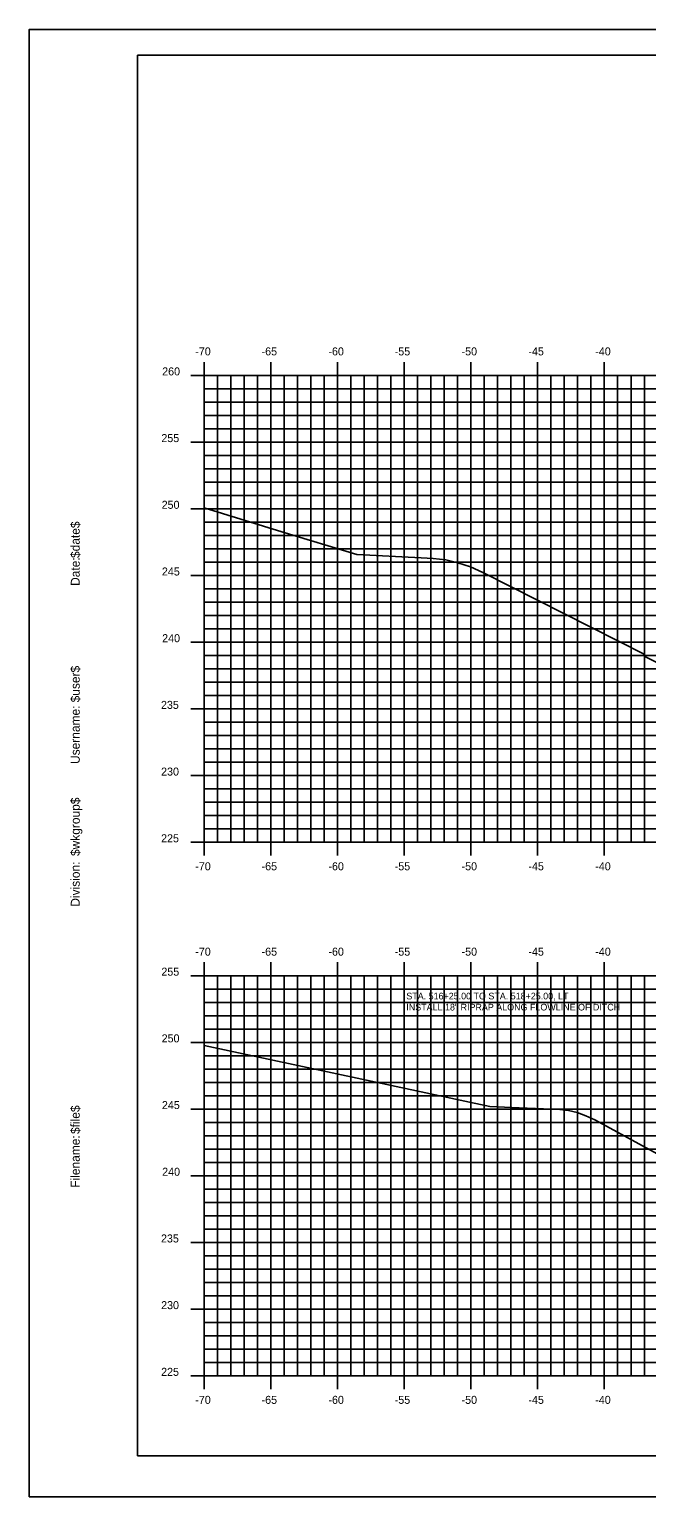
# Model space of a CAD drawing. Extents: x 1170543 to 1177585, y 609599 to 610623.
# Drawn here: x 1173499.9 to 1173546.2, y 609598.8 to 609708.8 of the extents above; entities that cross this region are included whole.
import ezdxf

# ---------------------------------------------------------------- set-up
doc = ezdxf.new("R2010")
doc.units = 0
for name, color, linetype in [('ANNOTATION', 7, 'Continuous'), ('BORDER', 7, 'Continuous'), ('H_V ANNOTATION', 7, 'Continuous'), ('MAJOR', 7, 'Continuous'), ('MINOR', 7, 'Continuous'), ('PLOT BOUNDARY', 7, 'Continuous'), ('S_Roadway_Centerline', 7, 'Continuous')]:
    doc.layers.add(name, color=color, linetype=linetype)

msp = doc.modelspace()

# ---------------------------------------------------------------- linework, layer by layer
at = {"layer": 'BORDER'}
for p, q in [((1173668.02, 609706.87), (1173508.02, 609706.87)), ((1173508.02, 609706.87), (1173508.02, 609601.87)), ((1173508.02, 609601.87), (1173668.02, 609601.87))]:
    msp.add_line(p, q, dxfattribs=at)
at = {"layer": 'MAJOR'}
for p, q in [((1173513.02, 609683.87), (1173513.02, 609682.87)), ((1173518.02, 609683.87), (1173518.02, 609682.87)), ((1173523.02, 609683.87), (1173523.02, 609682.87)), ((1173528.02, 609683.87), (1173528.02, 609682.87)), ((1173533.02, 609683.87), (1173533.02, 609682.87)), ((1173538.02, 609683.87), (1173538.02, 609682.87)), ((1173543.02, 609683.87), (1173543.02, 609682.87)), ((1173512.02, 609682.87), (1173513.02, 609682.87)), ((1173513.02, 609682.87), (1173653.02, 609682.87)), ((1173513.02, 609647.87), (1173513.02, 609682.87)), ((1173513.02, 609647.87), (1173513.02, 609682.87)), ((1173513.02, 609682.87), (1173653.02, 609682.87)), ((1173518.02, 609647.87), (1173518.02, 609682.87)), ((1173523.02, 609647.87), (1173523.02, 609682.87)), ((1173528.02, 609647.87), (1173528.02, 609682.87)), ((1173533.02, 609647.87), (1173533.02, 609682.87)), ((1173538.02, 609647.87), (1173538.02, 609682.87)), ((1173543.02, 609647.87), (1173543.02, 609682.87)), ((1173512.02, 609677.87), (1173513.02, 609677.87)), ((1173513.02, 609677.87), (1173653.02, 609677.87)), ((1173512.02, 609672.87), (1173513.02, 609672.87)), ((1173513.02, 609672.87), (1173653.02, 609672.87)), ((1173512.02, 609667.87), (1173513.02, 609667.87)), ((1173513.02, 609667.87), (1173653.02, 609667.87)), ((1173512.02, 609662.87), (1173513.02, 609662.87)), ((1173513.02, 609662.87), (1173653.02, 609662.87)), ((1173512.02, 609657.87), (1173513.02, 609657.87)), ((1173513.02, 609657.87), (1173653.02, 609657.87)), ((1173512.02, 609652.87), (1173513.02, 609652.87)), ((1173513.02, 609652.87), (1173653.02, 609652.87)), ((1173512.02, 609647.87), (1173513.02, 609647.87)), ((1173513.02, 609647.87), (1173653.02, 609647.87)), ((1173513.02, 609647.87), (1173653.02, 609647.87)), ((1173513.02, 609646.87), (1173513.02, 609647.87)), ((1173518.02, 609646.87), (1173518.02, 609647.87)), ((1173523.02, 609646.87), (1173523.02, 609647.87)), ((1173528.02, 609646.87), (1173528.02, 609647.87)), ((1173533.02, 609646.87), (1173533.02, 609647.87)), ((1173538.02, 609646.87), (1173538.02, 609647.87)), ((1173543.02, 609646.87), (1173543.02, 609647.87)), ((1173513.02, 609638.87), (1173513.02, 609637.87)), ((1173518.02, 609638.87), (1173518.02, 609637.87)), ((1173523.02, 609638.87), (1173523.02, 609637.87)), ((1173528.02, 609638.87), (1173528.02, 609637.87)), ((1173533.02, 609638.87), (1173533.02, 609637.87)), ((1173538.02, 609638.87), (1173538.02, 609637.87)), ((1173543.02, 609638.87), (1173543.02, 609637.87)), ((1173512.02, 609637.87), (1173513.02, 609637.87)), ((1173513.02, 609637.87), (1173653.02, 609637.87)), ((1173513.02, 609607.87), (1173513.02, 609637.87)), ((1173513.02, 609607.87), (1173513.02, 609637.87)), ((1173513.02, 609637.87), (1173653.02, 609637.87)), ((1173518.02, 609607.87), (1173518.02, 609637.87)), ((1173523.02, 609607.87), (1173523.02, 609637.87)), ((1173528.02, 609607.87), (1173528.02, 609637.87)), ((1173533.02, 609607.87), (1173533.02, 609637.87)), ((1173538.02, 609607.87), (1173538.02, 609637.87)), ((1173543.02, 609607.87), (1173543.02, 609637.87)), ((1173512.02, 609632.87), (1173513.02, 609632.87)), ((1173513.02, 609632.87), (1173653.02, 609632.87)), ((1173512.02, 609627.87), (1173513.02, 609627.87)), ((1173513.02, 609627.87), (1173653.02, 609627.87)), ((1173512.02, 609622.87), (1173513.02, 609622.87)), ((1173513.02, 609622.87), (1173653.02, 609622.87)), ((1173512.02, 609617.87), (1173513.02, 609617.87)), ((1173513.02, 609617.87), (1173653.02, 609617.87)), ((1173512.02, 609612.87), (1173513.02, 609612.87)), ((1173513.02, 609612.87), (1173653.02, 609612.87)), ((1173512.02, 609607.87), (1173513.02, 609607.87)), ((1173513.02, 609607.87), (1173653.02, 609607.87)), ((1173513.02, 609607.87), (1173653.02, 609607.87)), ((1173513.02, 609606.87), (1173513.02, 609607.87)), ((1173518.02, 609606.87), (1173518.02, 609607.87)), ((1173523.02, 609606.87), (1173523.02, 609607.87)), ((1173528.02, 609606.87), (1173528.02, 609607.87)), ((1173533.02, 609606.87), (1173533.02, 609607.87)), ((1173538.02, 609606.87), (1173538.02, 609607.87)), ((1173543.02, 609606.87), (1173543.02, 609607.87))]:
    msp.add_line(p, q, dxfattribs=at)
at = {"layer": 'MINOR'}
for p, q in [((1173514.02, 609647.87), (1173514.02, 609682.87)), ((1173515.02, 609647.87), (1173515.02, 609682.87)), ((1173516.02, 609647.87), (1173516.02, 609682.87)), ((1173517.02, 609647.87), (1173517.02, 609682.87)), ((1173519.02, 609647.87), (1173519.02, 609682.87)), ((1173520.02, 609647.87), (1173520.02, 609682.87)), ((1173521.02, 609647.87), (1173521.02, 609682.87)), ((1173522.02, 609647.87), (1173522.02, 609682.87)), ((1173524.02, 609647.87), (1173524.02, 609682.87)), ((1173525.02, 609647.87), (1173525.02, 609682.87)), ((1173526.02, 609647.87), (1173526.02, 609682.87)), ((1173527.02, 609647.87), (1173527.02, 609682.87)), ((1173529.02, 609647.87), (1173529.02, 609682.87)), ((1173530.02, 609647.87), (1173530.02, 609682.87)), ((1173531.02, 609647.87), (1173531.02, 609682.87)), ((1173532.02, 609647.87), (1173532.02, 609682.87)), ((1173534.02, 609647.87), (1173534.02, 609682.87)), ((1173535.02, 609647.87), (1173535.02, 609682.87)), ((1173536.02, 609647.87), (1173536.02, 609682.87)), ((1173537.02, 609647.87), (1173537.02, 609682.87)), ((1173539.02, 609647.87), (1173539.02, 609682.87)), ((1173540.02, 609647.87), (1173540.02, 609682.87)), ((1173541.02, 609647.87), (1173541.02, 609682.87)), ((1173542.02, 609647.87), (1173542.02, 609682.87)), ((1173544.02, 609647.87), (1173544.02, 609682.87)), ((1173545.02, 609647.87), (1173545.02, 609682.87)), ((1173546.02, 609647.87), (1173546.02, 609682.87)), ((1173513.02, 609681.87), (1173653.02, 609681.87)), ((1173513.02, 609681.87), (1173514.02, 609681.87)), ((1173513.02, 609680.87), (1173653.02, 609680.87)), ((1173513.02, 609680.87), (1173514.02, 609680.87)), ((1173513.02, 609679.87), (1173653.02, 609679.87)), ((1173513.02, 609679.87), (1173514.02, 609679.87)), ((1173513.02, 609678.87), (1173653.02, 609678.87)), ((1173513.02, 609678.87), (1173514.02, 609678.87)), ((1173513.02, 609676.87), (1173653.02, 609676.87)), ((1173513.02, 609676.87), (1173514.02, 609676.87)), ((1173513.02, 609675.87), (1173653.02, 609675.87)), ((1173513.02, 609675.87), (1173514.02, 609675.87)), ((1173513.02, 609674.87), (1173653.02, 609674.87)), ((1173513.02, 609674.87), (1173514.02, 609674.87)), ((1173513.02, 609673.87), (1173653.02, 609673.87)), ((1173513.02, 609673.87), (1173514.02, 609673.87)), ((1173513.02, 609671.87), (1173653.02, 609671.87)), ((1173513.02, 609671.87), (1173514.02, 609671.87)), ((1173513.02, 609670.87), (1173653.02, 609670.87)), ((1173513.02, 609670.87), (1173514.02, 609670.87)), ((1173513.02, 609669.87), (1173653.02, 609669.87)), ((1173513.02, 609669.87), (1173514.02, 609669.87)), ((1173513.02, 609668.87), (1173653.02, 609668.87)), ((1173513.02, 609668.87), (1173514.02, 609668.87)), ((1173513.02, 609666.87), (1173653.02, 609666.87)), ((1173513.02, 609666.87), (1173514.02, 609666.87)), ((1173513.02, 609665.87), (1173653.02, 609665.87)), ((1173513.02, 609665.87), (1173514.02, 609665.87)), ((1173513.02, 609664.87), (1173653.02, 609664.87)), ((1173513.02, 609664.87), (1173514.02, 609664.87)), ((1173513.02, 609663.87), (1173653.02, 609663.87)), ((1173513.02, 609663.87), (1173514.02, 609663.87)), ((1173513.02, 609661.87), (1173653.02, 609661.87)), ((1173513.02, 609661.87), (1173514.02, 609661.87)), ((1173513.02, 609660.87), (1173653.02, 609660.87)), ((1173513.02, 609660.87), (1173514.02, 609660.87)), ((1173513.02, 609659.87), (1173653.02, 609659.87)), ((1173513.02, 609659.87), (1173514.02, 609659.87)), ((1173513.02, 609658.87), (1173653.02, 609658.87)), ((1173513.02, 609658.87), (1173514.02, 609658.87)), ((1173513.02, 609656.87), (1173653.02, 609656.87)), ((1173513.02, 609656.87), (1173514.02, 609656.87)), ((1173513.02, 609655.87), (1173653.02, 609655.87)), ((1173513.02, 609655.87), (1173514.02, 609655.87)), ((1173513.02, 609654.87), (1173653.02, 609654.87)), ((1173513.02, 609654.87), (1173514.02, 609654.87)), ((1173513.02, 609653.87), (1173653.02, 609653.87)), ((1173513.02, 609653.87), (1173514.02, 609653.87)), ((1173513.02, 609651.87), (1173653.02, 609651.87)), ((1173513.02, 609651.87), (1173514.02, 609651.87)), ((1173513.02, 609650.87), (1173653.02, 609650.87)), ((1173513.02, 609650.87), (1173514.02, 609650.87)), ((1173513.02, 609649.87), (1173653.02, 609649.87)), ((1173513.02, 609649.87), (1173514.02, 609649.87)), ((1173513.02, 609648.87), (1173653.02, 609648.87)), ((1173513.02, 609648.87), (1173514.02, 609648.87)), ((1173514.02, 609607.87), (1173514.02, 609637.87)), ((1173515.02, 609607.87), (1173515.02, 609637.87)), ((1173516.02, 609607.87), (1173516.02, 609637.87)), ((1173517.02, 609607.87), (1173517.02, 609637.87)), ((1173519.02, 609607.87), (1173519.02, 609637.87)), ((1173520.02, 609607.87), (1173520.02, 609637.87)), ((1173521.02, 609607.87), (1173521.02, 609637.87)), ((1173522.02, 609607.87), (1173522.02, 609637.87)), ((1173524.02, 609607.87), (1173524.02, 609637.87)), ((1173525.02, 609607.87), (1173525.02, 609637.87)), ((1173526.02, 609607.87), (1173526.02, 609637.87)), ((1173527.02, 609607.87), (1173527.02, 609637.87)), ((1173529.02, 609607.87), (1173529.02, 609637.87)), ((1173530.02, 609607.87), (1173530.02, 609637.87)), ((1173531.02, 609607.87), (1173531.02, 609637.87)), ((1173532.02, 609607.87), (1173532.02, 609637.87)), ((1173534.02, 609607.87), (1173534.02, 609637.87)), ((1173535.02, 609607.87), (1173535.02, 609637.87)), ((1173536.02, 609607.87), (1173536.02, 609637.87)), ((1173537.02, 609607.87), (1173537.02, 609637.87)), ((1173539.02, 609607.87), (1173539.02, 609637.87)), ((1173540.02, 609607.87), (1173540.02, 609637.87)), ((1173541.02, 609607.87), (1173541.02, 609637.87)), ((1173542.02, 609607.87), (1173542.02, 609637.87)), ((1173544.02, 609607.87), (1173544.02, 609637.87)), ((1173545.02, 609607.87), (1173545.02, 609637.87)), ((1173546.02, 609607.87), (1173546.02, 609637.87)), ((1173513.02, 609636.87), (1173653.02, 609636.87)), ((1173513.02, 609636.87), (1173514.02, 609636.87)), ((1173513.02, 609635.87), (1173653.02, 609635.87)), ((1173513.02, 609635.87), (1173514.02, 609635.87)), ((1173513.02, 609634.87), (1173653.02, 609634.87)), ((1173513.02, 609634.87), (1173514.02, 609634.87)), ((1173513.02, 609633.87), (1173653.02, 609633.87)), ((1173513.02, 609633.87), (1173514.02, 609633.87)), ((1173513.02, 609631.87), (1173653.02, 609631.87)), ((1173513.02, 609631.87), (1173514.02, 609631.87)), ((1173513.02, 609630.87), (1173653.02, 609630.87)), ((1173513.02, 609630.87), (1173514.02, 609630.87)), ((1173513.02, 609629.87), (1173653.02, 609629.87)), ((1173513.02, 609629.87), (1173514.02, 609629.87)), ((1173513.02, 609628.87), (1173653.02, 609628.87)), ((1173513.02, 609628.87), (1173514.02, 609628.87)), ((1173513.02, 609626.87), (1173653.02, 609626.87)), ((1173513.02, 609626.87), (1173514.02, 609626.87)), ((1173513.02, 609625.87), (1173653.02, 609625.87)), ((1173513.02, 609625.87), (1173514.02, 609625.87)), ((1173513.02, 609624.87), (1173653.02, 609624.87)), ((1173513.02, 609624.87), (1173514.02, 609624.87)), ((1173513.02, 609623.87), (1173653.02, 609623.87)), ((1173513.02, 609623.87), (1173514.02, 609623.87)), ((1173513.02, 609621.87), (1173653.02, 609621.87)), ((1173513.02, 609621.87), (1173514.02, 609621.87)), ((1173513.02, 609620.87), (1173653.02, 609620.87)), ((1173513.02, 609620.87), (1173514.02, 609620.87)), ((1173513.02, 609619.87), (1173653.02, 609619.87)), ((1173513.02, 609619.87), (1173514.02, 609619.87)), ((1173513.02, 609618.87), (1173653.02, 609618.87)), ((1173513.02, 609618.87), (1173514.02, 609618.87)), ((1173513.02, 609616.87), (1173653.02, 609616.87)), ((1173513.02, 609616.87), (1173514.02, 609616.87)), ((1173513.02, 609615.87), (1173653.02, 609615.87)), ((1173513.02, 609615.87), (1173514.02, 609615.87)), ((1173513.02, 609614.87), (1173653.02, 609614.87)), ((1173513.02, 609614.87), (1173514.02, 609614.87)), ((1173513.02, 609613.87), (1173653.02, 609613.87)), ((1173513.02, 609613.87), (1173514.02, 609613.87)), ((1173513.02, 609611.87), (1173653.02, 609611.87)), ((1173513.02, 609611.87), (1173514.02, 609611.87)), ((1173513.02, 609610.87), (1173653.02, 609610.87)), ((1173513.02, 609610.87), (1173514.02, 609610.87)), ((1173513.02, 609609.87), (1173653.02, 609609.87)), ((1173513.02, 609609.87), (1173514.02, 609609.87)), ((1173513.02, 609608.87), (1173653.02, 609608.87)), ((1173513.02, 609608.87), (1173514.02, 609608.87))]:
    msp.add_line(p, q, dxfattribs=at)
at = {"layer": 'PLOT BOUNDARY'}
msp.add_lwpolyline([(1173499.92, 609598.81), (1173669.92, 609598.81), (1173669.92, 609708.81), (1173499.92, 609708.81)], close=True, dxfattribs=at)
at = {"layer": 'S_Roadway_Centerline'}
for points in [[(1173513.02, 609672.94), (1173518.85, 609671.14), (1173524.46, 609669.45), (1173529.29, 609669.2), (1173530.2, 609669.15), (1173531.13, 609669.04), (1173532.05, 609668.83), (1173532.99, 609668.51), (1173533.92, 609668.09), (1173546.01, 609661.96), (1173546.01, 609661.82), (1173553.24, 609658.18)], [(1173513.02, 609632.64), (1173534.44, 609628.07), (1173536.64, 609627.97), (1173539.69, 609627.83), (1173540.33, 609627.76), (1173540.98, 609627.6), (1173541.64, 609627.37), (1173542.3, 609627.05), (1173550.88, 609622.4)]]:
    msp.add_lwpolyline(points, dxfattribs=at)

# ---------------------------------------------------------------- texts
at = {"layer": 'ANNOTATION'}
for s, p in [('STA. 516+25.00 TO STA. 518+25.00, LT', (1173528.18, 609636.09)), ('INSTALL 18" RIPRAP ALONG FLOWLINE OF DITCH', (1173528.18, 609635.26))]:
    msp.add_text(s, height=0.5, dxfattribs=at).set_placement(p)
at = {"layer": 'BORDER'}
for s, p in [('$date$', (1173503.7, 609669.18)), ('Date:', (1173503.7, 609667.09)), ('$user$', (1173503.7, 609658.36)), ('Username:', (1173503.7, 609653.74)), ('$wkgroup$', (1173503.7, 609646.84)), ('Division:', (1173503.7, 609643.04)), ('$file$', (1173503.7, 609626)), ('Filename:', (1173503.7, 609621.97))]:
    msp.add_text(s, height=0.67, rotation=90, dxfattribs=at).set_placement(p)
at = {"layer": 'H_V ANNOTATION'}
for s, p in [('-70', (1173512.36, 609684.37)), ('-65', (1173517.33, 609684.37)), ('-60', (1173522.34, 609684.37)), ('-55', (1173527.31, 609684.37)), ('-50', (1173532.32, 609684.37)), ('-45', (1173537.33, 609684.37)), ('-40', (1173542.34, 609684.37)), ('260', (1173509.88, 609682.87)), ('255', (1173509.82, 609677.87)), ('250', (1173509.84, 609672.87)), ('245', (1173509.86, 609667.87)), ('240', (1173509.88, 609662.87)), ('235', (1173509.79, 609657.87)), ('230', (1173509.8, 609652.87)), ('225', (1173509.8, 609647.87)), ('-70', (1173512.36, 609645.77)), ('-65', (1173517.33, 609645.77)), ('-60', (1173522.34, 609645.77)), ('-55', (1173527.31, 609645.77)), ('-50', (1173532.32, 609645.77)), ('-45', (1173537.33, 609645.77)), ('-40', (1173542.34, 609645.77)), ('-70', (1173512.36, 609639.37)), ('-65', (1173517.33, 609639.37)), ('-60', (1173522.34, 609639.37)), ('-55', (1173527.31, 609639.37)), ('-50', (1173532.32, 609639.37)), ('-45', (1173537.33, 609639.37)), ('-40', (1173542.34, 609639.37)), ('255', (1173509.82, 609637.87)), ('250', (1173509.84, 609632.87)), ('245', (1173509.86, 609627.87)), ('240', (1173509.88, 609622.87)), ('235', (1173509.79, 609617.87)), ('230', (1173509.8, 609612.87)), ('225', (1173509.8, 609607.87)), ('-70', (1173512.36, 609605.77)), ('-65', (1173517.33, 609605.77)), ('-60', (1173522.34, 609605.77)), ('-55', (1173527.31, 609605.77)), ('-50', (1173532.32, 609605.77)), ('-45', (1173537.33, 609605.77)), ('-40', (1173542.34, 609605.77))]:
    msp.add_text(s, height=0.6, dxfattribs=at).set_placement(p)

doc.saveas('drawing.dxf')
